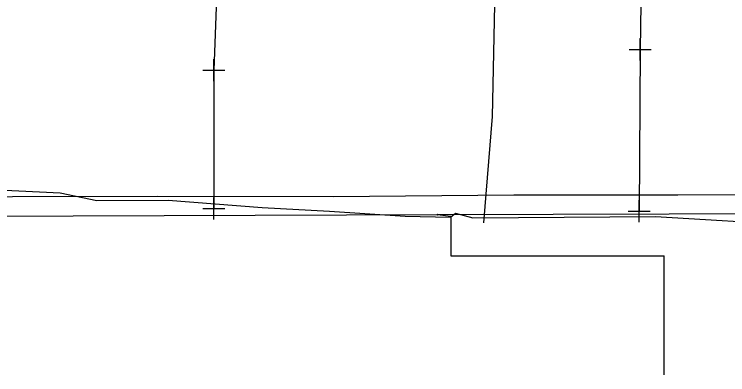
# Model space of a CAD drawing. Extents: x 596028 to 606371, y 330010 to 403088.
# Drawn here: x 601389.6 to 601649, y 366022.8 to 366153.7 of the extents above; entities that cross this region are included whole.
import ezdxf

# ---------------------------------------------------------------- set-up
doc = ezdxf.new("R2010")
doc.units = 0
for name, color, linetype in [('E_SIG', 7, 'Continuous'), ('E_UTL_AG_Bold', 7, 'Continuous'), ('E_UTL_E_UG', 7, 'Continuous'), ('E_UTL_EPowerPole', 7, 'Continuous'), ('E_UTL_FO_UG_MWFN', 7, 'Continuous'), ('E_UTL_G_UG', 7, 'Continuous'), ('E_UTL_Overhead', 7, 'Continuous'), ('E_UTL_T_UG', 7, 'Continuous'), ('E_UTL_W_UG', 7, 'Continuous')]:
    doc.layers.add(name, color=color, linetype=linetype)

# ---------------------------------------------------------------- blocks, each defined once
blk = doc.blocks.new('PED')
at = {"layer": 'E_UTL_AG_Bold'}
for p, q in [((-8, 8), (-16, 16)), ((8, 8), (16, 16)), ((-8, -8), (-16, -16)), ((8, -8), (16, -16))]:
    blk.add_line(p, q, dxfattribs=at)
blk.add_lwpolyline([(-8, -8), (8, -8), (8, 8), (-8, 8)], close=True, dxfattribs=at)
blk = doc.blocks.new('PPOL')
at = {"layer": 'E_UTL_EPowerPole'}
blk.add_line((0, 14), (0, 35), dxfattribs=at)
blk.add_lwpolyline([(-14, -14), (13, -14), (13, 14), (-14, 14)], close=True, dxfattribs=at)
blk.add_circle((0, 0), 1.77, dxfattribs=at)

msp = doc.modelspace()

# ---------------------------------------------------------------- linework, layer by layer
at = {"layer": 'E_UTL_E_UG'}
for points in [[(601543.43, 366080.93), (601548.34, 366080.3)], [(601548.34, 366080.3), (601548.34, 366065.97), (601625.87, 366065.97)], [(601625.87, 366022.77), (601625.87, 366065.97)]]:
    msp.add_lwpolyline(points, dxfattribs=at)
at = {"layer": 'E_UTL_FO_UG_MWFN'}
msp.add_lwpolyline([(601063.94, 366083.73), (601107.92, 366084.34), (601177.56, 366084.98), (601238.52, 366085.47), (601299.35, 366086.91), (601365.3, 366087.26), (601388.92, 366087.47), (601441.55, 366087.59), (601505.71, 366087.53), (601571.21, 366088.15), (601630.83, 366088.05), (601695.26, 366088.47)], dxfattribs=at)
at = {"layer": 'E_UTL_G_UG'}
msp.add_lwpolyline([(601561.67, 366195.36), (601564.17, 366157.07), (601563.38, 366116.5), (601560.21, 366077.98)], dxfattribs=at)
at = {"layer": 'E_UTL_Overhead'}
msp.add_lwpolyline([(601249.7, 366078.68), (601344.65, 366080.23), (601543.43, 366080.93), (601669.7, 366081.28), (601780.71, 366081.68), (601890.31, 366081.76), (601961.16, 366077.77), (602036.2, 366067.33), (602181.58, 366085.08), (602296.72, 366081.44), (602344.56, 366079.52), (602371.94, 366078.93), (602585.07, 366035.91), (602953.71, 366030.37), (603201.09, 366091.48), (603317.6, 366100.34), (603443.01, 366096.25), (603471.34, 366095.25), (603557.26, 366094.43), (603700.38, 366092.15), (603857.89, 366090.59), (604035.11, 366088.93), (604164.86, 366086.71)], dxfattribs=at)
at = {"layer": 'E_UTL_T_UG'}
msp.add_lwpolyline([(601069.98, 366088.59), (601127.66, 366089.23), (601202.08, 366088.93), (601271.84, 366090.35), (601340.51, 366090), (601346.67, 366089.65), (601363.58, 366090.89), (601406.28, 366088.86), (601419.6, 366086.04), (601445.57, 366086.18), (601479.77, 366083.52), (601504.2, 366082.12), (601531.7, 366080.34), (601548.19, 366079.99), (601550, 366081.44), (601556.27, 366079.77), (601622.72, 366080.18), (601675.13, 366077.13)], dxfattribs=at)
at = {"layer": 'E_UTL_W_UG'}
for points in [[(601464.53, 366198.96), (601462.16, 366133.43), (601462.21, 366083.12)], [(601617.97, 366198.74), (601617.19, 366140.85), (601616.78, 366082.17)], [(601617.19, 366136.85), (601617.19, 366144.85)], [(601613.19, 366140.85), (601621.19, 366140.85)], [(601462.16, 366129.43), (601462.16, 366137.43)], [(601458.16, 366133.43), (601466.16, 366133.43)], [(601462.21, 366079.12), (601462.21, 366087.12)], [(601616.78, 366078.17), (601616.78, 366086.17)], [(601458.21, 366083.12), (601466.21, 366083.12)], [(601612.78, 366082.17), (601620.78, 366082.17)]]:
    msp.add_lwpolyline(points, dxfattribs=at)

# ---------------------------------------------------------------- block references
at = {"layer": 'E_SIG'}
for name, p, xscale, yscale in [('PPOL', (601543.43, 366080.93), 0.0032808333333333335, 0.0032808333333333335), ('PED', (601548.34, 366080.3), 3.280833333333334e-09, 3.280833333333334e-09)]:
    msp.add_blockref(name, p, dxfattribs=dict(at, xscale=xscale, yscale=yscale))

doc.saveas('drawing.dxf')
